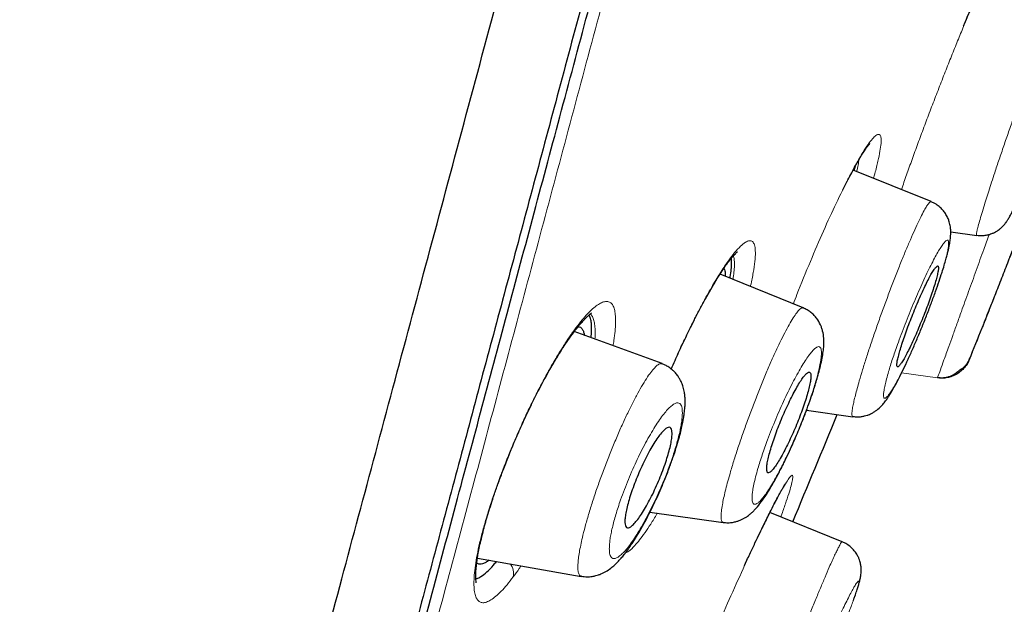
# Model space of a CAD drawing. Header units: millimetres. Extents: x 8 to 846, y 12 to 2113.
# Tile 495 of 515: x 804 to 821, y 1793 to 1803. Entities that reach past the tile are written whole.
import ezdxf

# ---------------------------------------------------------------- set-up
doc = ezdxf.new("R2010")
doc.units = ezdxf.units.MM

msp = doc.modelspace()

# ---------------------------------------------------------------- linework, layer by layer
at = {"color": 8, "linetype": 'Continuous', "lineweight": 0}
for p, q in [((820.035, 1802.525), (820.041, 1802.541)), ((819.594, 1796.646), (818.995, 1796.73)), ((814.921, 1794.386), (814.914, 1794.374)), ((814.914, 1794.374), (814.917, 1794.386)), ((816.375, 1793.51), (816.381, 1793.522))]:
    msp.add_line(p, q, dxfattribs=at)
at = {"color": 7, "linetype": 'Continuous', "lineweight": 30}
for p, q in [((818.205, 1800.107), (818.224, 1800.184)), ((819.489, 1799.589), (818.186, 1800.115)), ((818.016, 1799.786), (818.087, 1799.928)), ((819.815, 1799.085), (820.249, 1799.024)), ((817.353, 1797.814), (815.966, 1798.375)), ((814.998, 1796.884), (813.533, 1797.417)), ((814.994, 1796.877), (814.996, 1796.876)), ((819.594, 1796.646), (819.599, 1796.661)), ((819.596, 1796.653), (819.598, 1796.653)), ((817.409, 1796.106), (818.182, 1795.997)), ((814.797, 1794.404), (816.016, 1794.232)), ((818.004, 1793.91), (816.796, 1794.398)), ((811.919, 1793.637), (813.649, 1793.332)), ((813.652, 1793.337), (813.65, 1793.337))]:
    msp.add_line(p, q, dxfattribs=at)
at = {"color": 8, "linetype": 'Continuous', "lineweight": 0, "flags": 128}
for points in [[(818.087, 1799.928), (818.093, 1799.937), (818.109, 1799.974)], [(815.982, 1798.402), (815.996, 1798.422), (816.013, 1798.465)], [(813.665, 1797.612), (813.646, 1797.566), (813.622, 1797.531)]]:
    msp.add_lwpolyline(points, dxfattribs=at)
at = {"color": 7, "linetype": 'Continuous', "lineweight": 30}
for radius, start, end in [(221.7, 338.17118, 338.31716), (220, 337.23007, 337.73449)]:
    msp.add_arc((614.324, 1879.391), radius, start, end, dxfattribs=at)
at = {"color": 8, "linetype": 'Continuous', "lineweight": 0}
msp.add_arc((812.254, 1793.378), 0.268, 347.9828, 37.7863, dxfattribs=at)
for points, knots in [([(786.706, 1786.535), (786.831, 1786.834), (787.081, 1787.431), (787.461, 1788.36), (787.845, 1789.313), (788.232, 1790.291), (788.622, 1791.293), (789.013, 1792.319), (789.396, 1793.339), (789.768, 1794.35), (790.13, 1795.35), (790.493, 1796.369), (790.856, 1797.405), (791.219, 1798.458), (791.592, 1799.56), (791.976, 1800.712), (792.37, 1801.916), (792.765, 1803.138), (793.159, 1804.377), (793.553, 1805.632), (793.948, 1806.902), (794.331, 1808.152), (794.704, 1809.378), (795.068, 1810.578), (795.433, 1811.787), (795.8, 1813.006), (796.168, 1814.232), (796.55, 1815.504), (796.945, 1816.82), (797.354, 1818.181), (797.766, 1819.548), (798.181, 1820.921), (798.599, 1822.298), (799.019, 1823.679), (799.43, 1825.025), (799.831, 1826.335), (800.222, 1827.607), (800.615, 1828.88), (801.01, 1830.153), (801.404, 1831.425), (801.811, 1832.735), (802.228, 1834.081), (802.657, 1835.462), (803.085, 1836.84), (803.511, 1838.214), (803.936, 1839.582), (804.358, 1840.944), (804.766, 1842.263), (805.16, 1843.537), (805.54, 1844.767), (805.916, 1845.989), (806.29, 1847.204), (806.66, 1848.411), (807.038, 1849.644), (807.422, 1850.904), (807.813, 1852.187), (808.199, 1853.457), (808.58, 1854.712), (808.957, 1855.952), (809.328, 1857.177), (809.685, 1858.352), (810.026, 1859.477), (810.354, 1860.555), (810.676, 1861.618), (810.995, 1862.664), (811.309, 1863.695), (811.627, 1864.739), (811.949, 1865.795), (812.275, 1866.859), (812.594, 1867.901), (812.908, 1868.921), (813.215, 1869.917), (813.515, 1870.89), (813.8, 1871.811), (814.071, 1872.682), (814.328, 1873.507), (814.578, 1874.309), (814.823, 1875.089), (815.061, 1875.847), (815.299, 1876.604), (815.537, 1877.358), (815.773, 1878.105), (816.001, 1878.823), (816.22, 1879.513), (816.431, 1880.173), (816.633, 1880.804), (816.82, 1881.388), (816.993, 1881.928), (817.154, 1882.425), (817.306, 1882.897), (817.45, 1883.341), (817.585, 1883.759), (817.715, 1884.162), (817.84, 1884.547), (817.958, 1884.911), (818.066, 1885.243), (818.163, 1885.541), (818.25, 1885.808), (818.326, 1886.041), (818.39, 1886.237), (818.442, 1886.396), (818.483, 1886.523), (818.516, 1886.622), (818.539, 1886.693), (818.553, 1886.737), (818.555, 1886.743), (818.556, 1886.745)], [0, 0, 0, 0, 0.009998, 0.019999, 0.030001, 0.040003, 0.050003, 0.060002, 0.069999, 0.079164, 0.088327, 0.09749, 0.106654, 0.115817, 0.124981, 0.134978, 0.144976, 0.154975, 0.164975, 0.174977, 0.184981, 0.194986, 0.204156, 0.213325, 0.222492, 0.231659, 0.240824, 0.249989, 0.259987, 0.269984, 0.279982, 0.289979, 0.299977, 0.309976, 0.319976, 0.329143, 0.338312, 0.347482, 0.356653, 0.365823, 0.374992, 0.384992, 0.394991, 0.40499, 0.414988, 0.424985, 0.434982, 0.44498, 0.454144, 0.463309, 0.472475, 0.481641, 0.490808, 0.499977, 0.509981, 0.519987, 0.52999, 0.539992, 0.549992, 0.559991, 0.56999, 0.579155, 0.588319, 0.597484, 0.606648, 0.615813, 0.624978, 0.634977, 0.644977, 0.654978, 0.664981, 0.674986, 0.684991, 0.694994, 0.704162, 0.713329, 0.722495, 0.731661, 0.740826, 0.749991, 0.759988, 0.769986, 0.779984, 0.789982, 0.799982, 0.809982, 0.819984, 0.829153, 0.838325, 0.847497, 0.856666, 0.865835, 0.875002, 0.885002, 0.895, 0.904999, 0.914997, 0.924995, 0.934993, 0.944991, 0.954157, 0.963323, 0.972491, 0.981659, 0.990829, 1, 1, 1, 1]), ([(784.772, 1788.729), (784.963, 1789.179), (785.345, 1790.079), (785.93, 1791.506), (786.521, 1792.987), (787.117, 1794.527), (787.716, 1796.121), (788.316, 1797.768), (788.916, 1799.466), (789.514, 1801.213), (790.111, 1803.006), (790.708, 1804.843), (791.303, 1806.721), (791.899, 1808.638), (792.495, 1810.591), (793.095, 1812.575), (793.7, 1814.587), (794.31, 1816.621), (794.928, 1818.676), (795.552, 1820.746), (796.184, 1822.829), (796.821, 1824.922), (797.465, 1827.021), (798.114, 1829.122), (798.768, 1831.222), (799.422, 1833.32), (800.074, 1835.411), (800.723, 1837.494), (801.368, 1839.565), (802.008, 1841.622), (802.641, 1843.663), (803.267, 1845.685), (803.885, 1847.684), (804.492, 1849.659), (805.087, 1851.607), (805.672, 1853.524), (806.245, 1855.408), (806.808, 1857.256), (807.358, 1859.066), (807.897, 1860.835), (808.424, 1862.56), (808.938, 1864.24), (809.438, 1865.871), (809.925, 1867.451), (810.397, 1868.977), (810.854, 1870.448), (811.295, 1871.86), (811.719, 1873.211), (812.126, 1874.502), (812.514, 1875.728), (812.884, 1876.89), (813.234, 1877.985), (813.564, 1879.012), (813.872, 1879.968), (814.159, 1880.854), (814.423, 1881.665), (814.663, 1882.402), (814.88, 1883.064), (815.072, 1883.65), (815.239, 1884.16), (815.381, 1884.593), (815.498, 1884.949), (815.59, 1885.226), (815.656, 1885.427), (815.693, 1885.539), (815.708, 1885.586), (815.704, 1885.572), (815.704, 1885.572)], [0, 0, 0, 0, 0.015601, 0.031192, 0.046772, 0.062342, 0.077906, 0.093464, 0.10902, 0.124576, 0.140136, 0.155702, 0.171277, 0.186866, 0.202474, 0.218101, 0.233742, 0.249392, 0.26505, 0.280717, 0.296389, 0.312063, 0.327738, 0.343409, 0.359075, 0.37473, 0.390376, 0.406014, 0.421645, 0.437272, 0.452895, 0.468515, 0.484135, 0.499755, 0.515377, 0.531, 0.546624, 0.562251, 0.577879, 0.593511, 0.609145, 0.624781, 0.640418, 0.656056, 0.671696, 0.687336, 0.702976, 0.718615, 0.734254, 0.749892, 0.76553, 0.781166, 0.796802, 0.812436, 0.82807, 0.843703, 0.859335, 0.874966, 0.890596, 0.906225, 0.921854, 0.937483, 0.953111, 0.968739, 0.984368, 0.999997, 1, 1, 1, 1]), ([(819.749, 1824.347), (819.57, 1823.68), (819.213, 1822.346), (818.678, 1820.349), (818.144, 1818.355), (817.611, 1816.366), (817.081, 1814.386), (816.565, 1812.46), (816.065, 1810.594), (815.58, 1808.787), (815.101, 1807), (814.627, 1805.234), (814.151, 1803.457), (813.673, 1801.674), (813.195, 1799.887), (812.724, 1798.13), (812.262, 1796.402), (811.808, 1794.706), (811.372, 1793.08), (810.956, 1791.528), (810.559, 1790.05), (810.174, 1788.614), (809.8, 1787.221), (809.432, 1785.845), (809.069, 1784.491), (808.713, 1783.163), (808.372, 1781.888), (808.045, 1780.667), (807.733, 1779.504), (807.444, 1778.424), (807.176, 1777.426), (806.93, 1776.507), (806.698, 1775.644), (806.482, 1774.838), (806.278, 1774.075), (806.086, 1773.361), (805.91, 1772.701), (805.752, 1772.11), (805.612, 1771.588), (805.491, 1771.136), (805.391, 1770.763), (805.311, 1770.465), (805.25, 1770.238), (805.206, 1770.074), (805.181, 1769.983), (805.171, 1769.944), (805.174, 1769.955), (805.174, 1769.956)], [0, 0, 0, 0, 0.0234277, 0.0468301, 0.0702439, 0.0937053, 0.1172505, 0.1407293, 0.1627276, 0.184675, 0.2066002, 0.2285318, 0.2504984, 0.2736657, 0.2968507, 0.3200867, 0.3434067, 0.366843, 0.3902989, 0.4123116, 0.4342723, 0.4562068, 0.478141, 0.5001008, 0.5233794, 0.5466694, 0.5700009, 0.5934041, 0.6169089, 0.6402993, 0.6622105, 0.6840976, 0.7059848, 0.7278963, 0.7498567, 0.7731413, 0.796431, 0.8197553, 0.8431436, 0.8666253, 0.8900768, 0.9120745, 0.9340264, 0.9559571, 0.9778912, 0.9998531, 1, 1, 1, 1]), ([(820.041, 1802.541), (820.078, 1802.629), (820.152, 1802.804), (820.253, 1803.038), (820.345, 1803.244), (820.427, 1803.42), (820.497, 1803.561), (820.554, 1803.666), (820.598, 1803.734), (820.626, 1803.762), (820.639, 1803.749), (820.638, 1803.698), (820.622, 1803.609), (820.59, 1803.484), (820.544, 1803.322), (820.5, 1803.175), (820.467, 1803.074), (820.459, 1803.049)], [0, 0, 0, 0, 0.069647, 0.139182, 0.20964, 0.279579, 0.348893, 0.418614, 0.488154, 0.557604, 0.628061, 0.698344, 0.767785, 0.837427, 0.907423, 0.976806, 1, 1, 1, 1]), ([(820.548, 1800.07), (820.572, 1800.143), (820.621, 1800.288), (820.699, 1800.518), (820.78, 1800.751), (820.862, 1800.985), (820.945, 1801.216), (821.026, 1801.44), (821.105, 1801.656), (821.181, 1801.858), (821.246, 1802.027), (821.3, 1802.166), (821.344, 1802.277), (821.384, 1802.374), (821.423, 1802.465), (821.458, 1802.543), (821.487, 1802.599), (821.504, 1802.624), (821.507, 1802.623), (821.509, 1802.622)], [0, 0, 0, 0, 0.0648861, 0.1296935, 0.1942762, 0.2585109, 0.3226788, 0.3873025, 0.4522469, 0.5172813, 0.5821611, 0.6306187, 0.6788978, 0.7273182, 0.7759361, 0.8409858, 0.9061908, 0.9714153, 1, 1, 1, 1]), ([(818.992, 1799.789), (819.006, 1799.83), (819.047, 1799.949), (819.123, 1800.161), (819.217, 1800.422), (819.316, 1800.691), (819.418, 1800.964), (819.523, 1801.239), (819.629, 1801.515), (819.736, 1801.787), (819.841, 1802.051), (819.943, 1802.304), (820.009, 1802.462), (820.041, 1802.541)], [0, 0, 0, 0, 0.049253, 0.143604, 0.238829, 0.333694, 0.427887, 0.522478, 0.618528, 0.714774, 0.809729, 0.90445, 1, 1, 1, 1]), ([(818.109, 1799.974), (818.148, 1800.049), (818.225, 1800.196), (818.328, 1800.376), (818.417, 1800.519), (818.493, 1800.623), (818.556, 1800.689), (818.604, 1800.715), (818.638, 1800.704), (818.655, 1800.654), (818.654, 1800.564), (818.637, 1800.434), (818.601, 1800.263), (818.563, 1800.109), (818.533, 1800.003), (818.526, 1799.978)], [0, 0, 0, 0, 0.083656, 0.164615, 0.244106, 0.323428, 0.403885, 0.486733, 0.570557, 0.651529, 0.730936, 0.810139, 0.890512, 0.97337, 1, 1, 1, 1]), ([(818.245, 1800.091), (818.254, 1800.129), (818.275, 1800.211), (818.28, 1800.26), (818.282, 1800.287)], [0, 0, 0, 0, 0.468226, 1, 1, 1, 1]), ([(820.249, 1799.027), (820.248, 1799.027), (820.243, 1799.026), (820.244, 1799.044), (820.249, 1799.08), (820.262, 1799.139), (820.285, 1799.227), (820.32, 1799.35), (820.361, 1799.486), (820.404, 1799.625), (820.448, 1799.763), (820.496, 1799.911), (820.531, 1800.017), (820.548, 1800.07)], [0, 0, 0, 0, 0.047688, 0.133547, 0.219585, 0.305919, 0.421379, 0.537094, 0.652853, 0.739655, 0.82643, 0.913193, 1, 1, 1, 1]), ([(817.189, 1797.881), (817.209, 1797.933), (817.299, 1798.169), (817.47, 1798.585), (817.691, 1799.102), (817.909, 1799.578), (818.042, 1799.84), (818.109, 1799.974)], [0, 0, 0, 0, 0.068381, 0.306504, 0.534264, 0.761987, 1, 1, 1, 1]), ([(818.183, 1796.003), (818.181, 1796.003), (818.171, 1796), (818.166, 1796.027), (818.167, 1796.083), (818.18, 1796.163), (818.199, 1796.255), (818.223, 1796.354), (818.253, 1796.468), (818.292, 1796.608), (818.343, 1796.779), (818.406, 1796.981), (818.477, 1797.196), (818.553, 1797.42), (818.634, 1797.651), (818.719, 1797.885), (818.806, 1798.118), (818.893, 1798.346), (818.979, 1798.563), (819.062, 1798.768), (819.142, 1798.954), (819.216, 1799.122), (819.284, 1799.268), (819.344, 1799.39), (819.392, 1799.478), (819.429, 1799.536), (819.455, 1799.57), (819.475, 1799.588), (819.483, 1799.585), (819.487, 1799.584)], [0, 0, 0, 0, 0.013345, 0.054728, 0.096132, 0.137519, 0.168563, 0.199618, 0.230697, 0.261802, 0.303258, 0.344619, 0.385775, 0.426667, 0.467659, 0.508913, 0.550319, 0.591729, 0.633006, 0.67407, 0.715164, 0.756425, 0.797821, 0.8393, 0.880828, 0.912024, 0.943268, 0.974557, 1, 1, 1, 1]), ([(821.156, 1799.571), (821.154, 1799.565), (821.147, 1799.549), (821.127, 1799.498), (821.097, 1799.422), (821.059, 1799.326), (821.015, 1799.212), (820.964, 1799.083), (820.907, 1798.939), (820.846, 1798.783), (820.782, 1798.619), (820.715, 1798.45), (820.648, 1798.279), (820.581, 1798.108), (820.514, 1797.938), (820.449, 1797.774), (820.388, 1797.617), (820.331, 1797.472), (820.28, 1797.342), (820.235, 1797.228), (820.197, 1797.131), (820.167, 1797.055), (820.147, 1797.004), (820.14, 1796.988), (820.138, 1796.982)], [0, 0, 0, 0, 0.025366, 0.073308, 0.121253, 0.168301, 0.21528, 0.262379, 0.309415, 0.357205, 0.40495, 0.452006, 0.49917, 0.545968, 0.593021, 0.641146, 0.689166, 0.736236, 0.783163, 0.830331, 0.877592, 0.925797, 0.973797, 1, 1, 1, 1]), ([(819.599, 1796.661), (819.601, 1796.665), (819.605, 1796.677), (819.639, 1796.772), (819.699, 1796.936), (819.771, 1797.138), (819.846, 1797.347), (819.917, 1797.543), (820.005, 1797.788), (820.113, 1798.087), (820.239, 1798.438), (820.355, 1798.762), (820.425, 1798.957), (820.455, 1799.04)], [0, 0, 0, 0, 0.05897, 0.165496, 0.272341, 0.381321, 0.45428, 0.526223, 0.597589, 0.70431, 0.811866, 0.91974, 1, 1, 1, 1]), ([(816.013, 1798.465), (816.053, 1798.524), (816.132, 1798.642), (816.237, 1798.773), (816.33, 1798.868), (816.409, 1798.925), (816.472, 1798.941), (816.519, 1798.916), (816.548, 1798.85), (816.558, 1798.742), (816.55, 1798.593), (816.522, 1798.407), (816.495, 1798.264), (816.473, 1798.176), (816.472, 1798.171)], [0, 0, 0, 0, 0.089925, 0.179742, 0.270845, 0.361676, 0.451449, 0.541555, 0.631795, 0.72171, 0.812837, 0.903893, 0.993631, 1, 1, 1, 1]), ([(819.767, 1798.943), (819.761, 1798.944), (819.748, 1798.946), (819.719, 1798.92), (819.682, 1798.874), (819.637, 1798.808), (819.586, 1798.721), (819.529, 1798.616), (819.467, 1798.494), (819.401, 1798.357), (819.332, 1798.207), (819.261, 1798.047), (819.19, 1797.881), (819.12, 1797.711), (819.052, 1797.538), (818.987, 1797.367), (818.93, 1797.212), (818.883, 1797.076), (818.843, 1796.96), (818.808, 1796.851), (818.774, 1796.739), (818.743, 1796.628), (818.717, 1796.523), (818.701, 1796.443), (818.694, 1796.385), (818.692, 1796.346), (818.696, 1796.319), (818.706, 1796.304), (818.725, 1796.305), (818.754, 1796.329), (818.791, 1796.376), (818.835, 1796.442), (818.887, 1796.529), (818.944, 1796.634), (819.006, 1796.756), (819.072, 1796.893), (819.141, 1797.043), (819.212, 1797.203), (819.283, 1797.369), (819.353, 1797.54), (819.421, 1797.712), (819.486, 1797.884), (819.542, 1798.038), (819.59, 1798.173), (819.629, 1798.289), (819.664, 1798.398), (819.698, 1798.51), (819.73, 1798.622), (819.755, 1798.727), (819.771, 1798.807), (819.779, 1798.865), (819.781, 1798.904), (819.777, 1798.932), (819.77, 1798.939), (819.767, 1798.943)], [0, 0, 0, 0, 0.020777, 0.041517, 0.062571, 0.083589, 0.104286, 0.125021, 0.145805, 0.166518, 0.187501, 0.208483, 0.229173, 0.249932, 0.270596, 0.291559, 0.312399, 0.328307, 0.343911, 0.359369, 0.374848, 0.395635, 0.416346, 0.437343, 0.453172, 0.468762, 0.484272, 0.499862, 0.520673, 0.541444, 0.562529, 0.583579, 0.604271, 0.624967, 0.645781, 0.6665, 0.687467, 0.708543, 0.729251, 0.749957, 0.770754, 0.791474, 0.812469, 0.828285, 0.843861, 0.859359, 0.87494, 0.895581, 0.916577, 0.937416, 0.953319, 0.968943, 0.984449, 1, 1, 1, 1]), ([(816.181, 1798.288), (816.183, 1798.298), (816.193, 1798.355), (816.202, 1798.441), (816.208, 1798.544), (816.204, 1798.626), (816.193, 1798.664), (816.188, 1798.683)], [0, 0, 0, 0, 0.054538, 0.295495, 0.536694, 0.778134, 1, 1, 1, 1]), ([(815.149, 1796.794), (815.176, 1796.855), (815.24, 1797.002), (815.344, 1797.228), (815.462, 1797.472), (815.592, 1797.731), (815.732, 1797.995), (815.878, 1798.253), (815.968, 1798.394), (816.013, 1798.465)], [0, 0, 0, 0, 0.090048, 0.218821, 0.348524, 0.480519, 0.654631, 0.826767, 1, 1, 1, 1]), ([(813.665, 1797.612), (813.695, 1797.648), (813.757, 1797.719), (813.842, 1797.801), (813.92, 1797.863), (813.991, 1797.904), (814.055, 1797.923), (814.109, 1797.92), (814.153, 1797.894), (814.187, 1797.844), (814.21, 1797.773), (814.223, 1797.679), (814.225, 1797.564), (814.216, 1797.427), (814.201, 1797.3), (814.185, 1797.211), (814.18, 1797.181)], [0, 0, 0, 0, 0.0737613, 0.1471216, 0.2207008, 0.2951137, 0.3704911, 0.4445375, 0.5179153, 0.5913061, 0.665049, 0.7383917, 0.812033, 0.8866639, 0.961955, 1, 1, 1, 1]), ([(813.877, 1797.292), (813.877, 1797.292), (813.882, 1797.338), (813.883, 1797.415), (813.879, 1797.521), (813.863, 1797.605), (813.839, 1797.672), (813.814, 1797.699), (813.802, 1797.712)], [0, 0, 0, 0, 0.001808, 0.2019346, 0.4022873, 0.6027039, 0.8031097, 1, 1, 1, 1]), ([(816.017, 1794.237), (816.013, 1794.236), (816, 1794.235), (815.987, 1794.264), (815.981, 1794.322), (815.986, 1794.411), (816.002, 1794.517), (816.025, 1794.634), (816.052, 1794.753), (816.086, 1794.884), (816.13, 1795.043), (816.186, 1795.23), (816.255, 1795.447), (816.331, 1795.672), (816.413, 1795.903), (816.499, 1796.136), (816.589, 1796.367), (816.68, 1796.593), (816.771, 1796.81), (816.86, 1797.013), (816.946, 1797.198), (817.028, 1797.362), (817.103, 1797.505), (817.172, 1797.624), (817.233, 1797.717), (817.28, 1797.776), (817.316, 1797.807), (817.339, 1797.818), (817.348, 1797.812), (817.352, 1797.81)], [0, 0, 0, 0, 0.01417, 0.055351, 0.096599, 0.137862, 0.179117, 0.210081, 0.241067, 0.272083, 0.30312, 0.344465, 0.385683, 0.426669, 0.467414, 0.508327, 0.549466, 0.590715, 0.631935, 0.673, 0.713877, 0.754842, 0.795962, 0.837201, 0.878513, 0.919881, 0.950977, 0.982139, 1, 1, 1, 1]), ([(812.515, 1793.322), (812.481, 1793.277), (812.411, 1793.187), (812.315, 1793.081), (812.225, 1792.996), (812.143, 1792.936), (812.07, 1792.899), (812.007, 1792.888), (811.954, 1792.902), (811.913, 1792.942), (811.882, 1793.007), (811.864, 1793.097), (811.858, 1793.212), (811.864, 1793.35), (811.882, 1793.51), (811.912, 1793.688), (811.953, 1793.884), (812.007, 1794.096), (812.071, 1794.321), (812.145, 1794.558), (812.229, 1794.806), (812.322, 1795.06), (812.422, 1795.317), (812.528, 1795.573), (812.638, 1795.826), (812.752, 1796.074), (812.869, 1796.314), (812.987, 1796.545), (813.106, 1796.764), (813.225, 1796.971), (813.342, 1797.162), (813.454, 1797.333), (813.563, 1797.486), (813.631, 1797.57), (813.665, 1797.612)], [0, 0, 0, 0, 0.031276, 0.062379, 0.09362, 0.1253, 0.156888, 0.188027, 0.219025, 0.250193, 0.281378, 0.312367, 0.343499, 0.375103, 0.406862, 0.438031, 0.468956, 0.499992, 0.53111, 0.562085, 0.593266, 0.625, 0.656532, 0.687658, 0.718711, 0.750026, 0.781103, 0.812086, 0.843292, 0.875033, 0.906589, 0.937732, 0.968766, 1, 1, 1, 1]), ([(817.647, 1797.142), (817.64, 1797.151), (817.628, 1797.169), (817.598, 1797.168), (817.56, 1797.147), (817.514, 1797.104), (817.461, 1797.04), (817.401, 1796.956), (817.337, 1796.853), (817.267, 1796.733), (817.194, 1796.598), (817.119, 1796.451), (817.044, 1796.293), (816.969, 1796.128), (816.896, 1795.958), (816.825, 1795.785), (816.765, 1795.627), (816.713, 1795.486), (816.67, 1795.362), (816.631, 1795.243), (816.593, 1795.118), (816.558, 1794.991), (816.529, 1794.867), (816.511, 1794.769), (816.502, 1794.693), (816.499, 1794.636), (816.502, 1794.591), (816.511, 1794.556), (816.53, 1794.535), (816.559, 1794.534), (816.598, 1794.556), (816.644, 1794.599), (816.697, 1794.663), (816.757, 1794.748), (816.822, 1794.851), (816.891, 1794.971), (816.965, 1795.107), (817.039, 1795.254), (817.115, 1795.412), (817.19, 1795.577), (817.263, 1795.747), (817.333, 1795.92), (817.394, 1796.078), (817.446, 1796.22), (817.488, 1796.344), (817.527, 1796.462), (817.565, 1796.586), (817.599, 1796.713), (817.628, 1796.836), (817.646, 1796.935), (817.656, 1797.01), (817.659, 1797.067), (817.656, 1797.113), (817.65, 1797.132), (817.647, 1797.142)], [0, 0, 0, 0, 0.020756, 0.041697, 0.062521, 0.083571, 0.10428, 0.124999, 0.145814, 0.166544, 0.187523, 0.208546, 0.22925, 0.249991, 0.270704, 0.291421, 0.312498, 0.328146, 0.343726, 0.359445, 0.374953, 0.3957, 0.416636, 0.437441, 0.453286, 0.468883, 0.484391, 0.499974, 0.52077, 0.541547, 0.562657, 0.583469, 0.604381, 0.625109, 0.645874, 0.666815, 0.687612, 0.708762, 0.729479, 0.750126, 0.770951, 0.791679, 0.812666, 0.828504, 0.84409, 0.859588, 0.875164, 0.895818, 0.916786, 0.937655, 0.953231, 0.968829, 0.984537, 1, 1, 1, 1]), ([(813.65, 1793.337), (813.642, 1793.339), (813.622, 1793.344), (813.603, 1793.385), (813.592, 1793.455), (813.594, 1793.547), (813.605, 1793.651), (813.623, 1793.76), (813.647, 1793.882), (813.681, 1794.031), (813.727, 1794.209), (813.788, 1794.418), (813.857, 1794.638), (813.935, 1794.866), (814.019, 1795.098), (814.108, 1795.33), (814.201, 1795.559), (814.295, 1795.779), (814.39, 1795.987), (814.483, 1796.178), (814.572, 1796.352), (814.658, 1796.505), (814.738, 1796.636), (814.812, 1796.742), (814.877, 1796.821), (814.933, 1796.869), (814.972, 1796.888), (814.989, 1796.88), (814.994, 1796.877)], [0, 0, 0, 0, 0.028362, 0.069669, 0.110972, 0.152273, 0.183304, 0.214409, 0.245581, 0.27678, 0.318322, 0.359692, 0.400797, 0.441776, 0.482975, 0.524336, 0.565731, 0.607015, 0.64808, 0.688996, 0.730017, 0.771148, 0.812352, 0.853598, 0.894891, 0.936287, 0.977813, 1, 1, 1, 1]), ([(815.294, 1796.219), (815.283, 1796.224), (815.262, 1796.234), (815.218, 1796.222), (815.166, 1796.189), (815.108, 1796.137), (815.043, 1796.064), (814.974, 1795.972), (814.9, 1795.862), (814.823, 1795.737), (814.743, 1795.597), (814.663, 1795.446), (814.585, 1795.286), (814.509, 1795.12), (814.437, 1794.95), (814.369, 1794.779), (814.311, 1794.622), (814.264, 1794.484), (814.227, 1794.364), (814.195, 1794.251), (814.168, 1794.145), (814.147, 1794.046), (814.131, 1793.956), (814.122, 1793.875), (814.118, 1793.805), (814.12, 1793.745), (814.128, 1793.697), (814.141, 1793.662), (814.163, 1793.636), (814.195, 1793.626), (814.238, 1793.637), (814.29, 1793.67), (814.348, 1793.723), (814.413, 1793.796), (814.483, 1793.888), (814.557, 1793.998), (814.634, 1794.124), (814.714, 1794.264), (814.793, 1794.415), (814.872, 1794.575), (814.948, 1794.741), (815.02, 1794.91), (815.088, 1795.082), (815.145, 1795.238), (815.192, 1795.377), (815.229, 1795.496), (815.261, 1795.61), (815.288, 1795.716), (815.309, 1795.814), (815.324, 1795.903), (815.334, 1795.984), (815.338, 1796.054), (815.336, 1796.114), (815.328, 1796.162), (815.315, 1796.199), (815.301, 1796.212), (815.294, 1796.219)], [0, 0, 0, 0, 0.020726, 0.041665, 0.062465, 0.083541, 0.104245, 0.124919, 0.145749, 0.166473, 0.187421, 0.208549, 0.229258, 0.249912, 0.270664, 0.291379, 0.312424, 0.328318, 0.343915, 0.359382, 0.374892, 0.390346, 0.406126, 0.421744, 0.437357, 0.453186, 0.468774, 0.484278, 0.499858, 0.520633, 0.541402, 0.562507, 0.583514, 0.604241, 0.625028, 0.645721, 0.66671, 0.687516, 0.708737, 0.729451, 0.750027, 0.770826, 0.791549, 0.812562, 0.828429, 0.84402, 0.859505, 0.875054, 0.890486, 0.905938, 0.921574, 0.937547, 0.953175, 0.96876, 0.984485, 1, 1, 1, 1]), ([(816.381, 1793.522), (816.426, 1793.621), (816.515, 1793.814), (816.64, 1794.077), (816.754, 1794.31), (816.856, 1794.513), (816.947, 1794.686), (817.026, 1794.826), (817.091, 1794.933), (817.14, 1795.001), (817.17, 1795.026), (817.183, 1795.009), (817.177, 1794.95), (817.154, 1794.85), (817.115, 1794.716), (817.058, 1794.545), (817.013, 1794.413), (816.982, 1794.33), (816.98, 1794.324)], [0, 0, 0, 0, 0.06837, 0.134529, 0.199483, 0.264292, 0.330024, 0.397704, 0.466203, 0.532369, 0.597253, 0.661967, 0.727634, 0.79533, 0.863767, 0.92994, 0.994911, 1, 1, 1, 1]), ([(814.914, 1794.374), (814.879, 1794.316), (814.81, 1794.202), (814.713, 1794.058), (814.623, 1793.937), (814.532, 1793.831), (814.449, 1793.75), (814.404, 1793.73), (814.384, 1793.721)], [0, 0, 0, 0, 0.157163, 0.312885, 0.468788, 0.62649, 0.835927, 1, 1, 1, 1]), ([(816.627, 1790.346), (816.625, 1790.345), (816.62, 1790.345), (816.622, 1790.369), (816.63, 1790.41), (816.645, 1790.468), (816.669, 1790.551), (816.704, 1790.663), (816.753, 1790.81), (816.81, 1790.977), (816.877, 1791.164), (816.951, 1791.368), (817.031, 1791.585), (817.116, 1791.811), (817.204, 1792.043), (817.294, 1792.275), (817.384, 1792.504), (817.473, 1792.727), (817.559, 1792.94), (817.641, 1793.14), (817.719, 1793.323), (817.783, 1793.474), (817.836, 1793.593), (817.879, 1793.686), (817.916, 1793.764), (817.936, 1793.803), (817.946, 1793.822)], [0, 0, 0, 0, 0.028698, 0.063422, 0.098159, 0.132921, 0.167713, 0.214084, 0.260347, 0.306382, 0.35212, 0.397972, 0.444116, 0.490429, 0.536749, 0.582918, 0.62885, 0.674814, 0.720967, 0.76727, 0.813666, 0.860116, 0.89501, 0.929958, 0.964955, 1, 1, 1, 1]), ([(817.946, 1793.822), (817.957, 1793.843), (817.979, 1793.884), (817.997, 1793.909), (818.001, 1793.906), (818.002, 1793.905)], [0, 0, 0, 0, 0.406188, 0.811642, 1, 1, 1, 1]), ([(812.647, 1793.508), (812.637, 1793.493), (812.592, 1793.424), (812.549, 1793.367), (812.515, 1793.322)], [0, 0, 0, 0, 0.221049, 1, 1, 1, 1]), ([(815.009, 1790.191), (815.013, 1790.203), (815.039, 1790.291), (815.13, 1790.544), (815.286, 1790.954), (815.48, 1791.44), (815.694, 1791.96), (815.92, 1792.493), (816.153, 1793.024), (816.304, 1793.354), (816.381, 1793.522)], [0, 0, 0, 0, 0.021418, 0.158465, 0.295334, 0.438488, 0.582013, 0.719295, 0.856551, 1, 1, 1, 1]), ([(818.226, 1793.194), (818.215, 1793.175), (818.192, 1793.137), (818.147, 1793.053), (818.095, 1792.951), (818.036, 1792.833), (817.973, 1792.701), (817.905, 1792.555), (817.834, 1792.4), (817.761, 1792.236), (817.687, 1792.067), (817.613, 1791.896), (817.541, 1791.726), (817.472, 1791.56), (817.407, 1791.4), (817.348, 1791.249), (817.298, 1791.12), (817.258, 1791.013), (817.227, 1790.926), (817.2, 1790.85), (817.177, 1790.777), (817.158, 1790.713), (817.147, 1790.664), (817.146, 1790.64), (817.152, 1790.633), (817.163, 1790.64), (817.179, 1790.66), (817.203, 1790.696), (817.237, 1790.752), (817.281, 1790.835), (817.334, 1790.937), (817.392, 1791.055), (817.456, 1791.188), (817.523, 1791.333), (817.594, 1791.488), (817.667, 1791.652), (817.742, 1791.821), (817.816, 1791.993), (817.888, 1792.163), (817.956, 1792.329), (818.021, 1792.489), (818.081, 1792.64), (818.13, 1792.768), (818.17, 1792.875), (818.202, 1792.962), (818.228, 1793.038), (818.252, 1793.111), (818.27, 1793.175), (818.281, 1793.223), (818.282, 1793.248), (818.276, 1793.255), (818.265, 1793.248), (818.249, 1793.229), (818.234, 1793.206), (818.226, 1793.194)], [0, 0, 0, 0, 0.020777, 0.041517, 0.062571, 0.083589, 0.104286, 0.125021, 0.145805, 0.166518, 0.187501, 0.208483, 0.229173, 0.249932, 0.270596, 0.291559, 0.312399, 0.328307, 0.343911, 0.359369, 0.374848, 0.395635, 0.416346, 0.437343, 0.453172, 0.468762, 0.484272, 0.499862, 0.520673, 0.541444, 0.562529, 0.583579, 0.604271, 0.624967, 0.645781, 0.6665, 0.687467, 0.708543, 0.729251, 0.749957, 0.770754, 0.791474, 0.812469, 0.828285, 0.843861, 0.859359, 0.87494, 0.895581, 0.916577, 0.937416, 0.953319, 0.968943, 0.984449, 1, 1, 1, 1])]:
    msp.add_open_spline(points, degree=3, knots=knots, dxfattribs=at)
at = {"color": 7, "linetype": 'Continuous', "lineweight": 30}
for points, knots in [([(806.523, 1781.597), (806.671, 1782.151), (806.969, 1783.26), (807.441, 1785.022), (807.932, 1786.854), (808.442, 1788.759), (808.97, 1790.73), (809.515, 1792.765), (810.076, 1794.859), (810.652, 1797.008), (811.242, 1799.21), (811.845, 1801.459), (812.46, 1803.753), (813.085, 1806.086), (813.719, 1808.454), (814.362, 1810.852), (815.012, 1813.277), (815.667, 1815.722), (816.327, 1818.185), (816.99, 1820.66), (817.655, 1823.142), (818.321, 1825.628), (818.987, 1828.113), (819.651, 1830.591), (820.312, 1833.058), (820.969, 1835.51), (821.621, 1837.942), (822.266, 1840.349), (822.903, 1842.727), (823.531, 1845.072), (824.149, 1847.379), (824.756, 1849.643), (825.35, 1851.861), (825.931, 1854.028), (826.497, 1856.141), (827.047, 1858.195), (827.581, 1860.187), (828.097, 1862.114), (828.595, 1863.97), (829.073, 1865.754), (829.53, 1867.459), (829.965, 1869.085), (830.379, 1870.628), (830.769, 1872.085), (831.136, 1873.455), (831.479, 1874.735), (831.797, 1875.922), (832.09, 1877.013), (832.356, 1878.006), (832.595, 1878.898), (832.807, 1879.689), (832.991, 1880.377), (833.148, 1880.962), (833.276, 1881.442), (833.377, 1881.819), (833.448, 1882.083), (833.487, 1882.229), (833.493, 1882.249), (833.494, 1882.254)], [0, 0, 0, 0, 0.018042, 0.036084, 0.054125, 0.072166, 0.090206, 0.108247, 0.126288, 0.144329, 0.162369, 0.180411, 0.198454, 0.216495, 0.234536, 0.252576, 0.270617, 0.288657, 0.306697, 0.324738, 0.342779, 0.360821, 0.378863, 0.396905, 0.414946, 0.432988, 0.451029, 0.46907, 0.487111, 0.505152, 0.523194, 0.541236, 0.559277, 0.577318, 0.595359, 0.6134, 0.631441, 0.649482, 0.667522, 0.685564, 0.703605, 0.721646, 0.739687, 0.757729, 0.775771, 0.793813, 0.811856, 0.829898, 0.847941, 0.865983, 0.884024, 0.902063, 0.920103, 0.938143, 0.956182, 0.974222, 0.992264, 1, 1, 1, 1]), ([(834.323, 1879.997), (834.321, 1879.991), (834.318, 1879.981), (834.295, 1879.894), (834.259, 1879.756), (834.207, 1879.561), (834.14, 1879.311), (834.059, 1879.007), (833.966, 1878.659), (833.862, 1878.274), (833.75, 1877.858), (833.627, 1877.398), (833.492, 1876.896), (833.346, 1876.351), (833.183, 1875.743), (833.002, 1875.068), (832.802, 1874.322), (832.589, 1873.528), (832.364, 1872.687), (832.126, 1871.799), (831.875, 1870.862), (831.618, 1869.906), (831.358, 1868.935), (831.096, 1867.956), (830.824, 1866.942), (830.544, 1865.894), (830.253, 1864.811), (829.945, 1863.661), (829.619, 1862.443), (829.274, 1861.154), (828.919, 1859.829), (828.555, 1858.469), (828.182, 1857.073), (827.798, 1855.639), (827.415, 1854.212), (827.036, 1852.798), (826.663, 1851.406), (826.284, 1849.994), (825.9, 1848.564), (825.512, 1847.115), (825.107, 1845.604), (824.686, 1844.032), (824.248, 1842.398), (823.806, 1840.745), (823.359, 1839.075), (822.907, 1837.387), (822.449, 1835.679), (822, 1834.004), (821.561, 1832.367), (821.135, 1830.775), (820.707, 1829.182), (820.28, 1827.587), (819.851, 1825.989), (819.41, 1824.343), (818.957, 1822.652), (818.492, 1820.915), (818.028, 1819.181), (817.564, 1817.448), (817.101, 1815.717), (816.638, 1813.99), (816.191, 1812.32), (815.759, 1810.712), (815.345, 1809.167), (814.935, 1807.638), (814.529, 1806.125), (814.128, 1804.628), (813.719, 1803.102), (813.303, 1801.549), (812.881, 1799.973), (812.465, 1798.42), (812.055, 1796.89), (811.651, 1795.381), (811.255, 1793.901), (810.877, 1792.492), (810.52, 1791.158), (810.18, 1789.893), (809.849, 1788.658), (809.526, 1787.454), (809.211, 1786.279), (808.895, 1785.101), (808.58, 1783.923), (808.266, 1782.75), (807.963, 1781.617), (807.67, 1780.524), (807.388, 1779.47), (807.118, 1778.46), (806.867, 1777.524), (806.635, 1776.661), (806.421, 1775.864), (806.219, 1775.109), (806.027, 1774.395), (805.847, 1773.722), (805.673, 1773.071), (805.506, 1772.447), (805.347, 1771.856), (805.203, 1771.317), (805.073, 1770.83), (804.956, 1770.395), (804.854, 1770.014), (804.769, 1769.696), (804.699, 1769.436), (804.644, 1769.23), (804.601, 1769.069), (804.57, 1768.955), (804.552, 1768.888), (804.55, 1768.879), (804.549, 1768.875)], [0, 0, 0, 0, 0.010049, 0.020092, 0.030139, 0.040198, 0.050281, 0.060395, 0.070493, 0.079701, 0.088876, 0.098025, 0.107154, 0.116271, 0.125383, 0.135467, 0.145515, 0.155536, 0.165541, 0.175538, 0.185536, 0.195595, 0.204811, 0.214007, 0.223192, 0.232373, 0.241556, 0.25075, 0.260749, 0.270734, 0.280716, 0.290705, 0.300709, 0.310738, 0.320848, 0.330098, 0.339316, 0.34851, 0.357688, 0.366857, 0.376027, 0.385997, 0.395957, 0.405919, 0.415892, 0.425888, 0.435918, 0.446015, 0.455251, 0.464458, 0.473647, 0.482824, 0.491999, 0.501182, 0.511156, 0.521127, 0.531108, 0.541108, 0.55114, 0.561215, 0.5713, 0.580505, 0.589683, 0.598841, 0.607987, 0.617131, 0.62628, 0.636271, 0.646263, 0.656267, 0.666292, 0.676349, 0.686449, 0.696503, 0.705673, 0.714826, 0.723968, 0.733107, 0.742251, 0.751406, 0.761395, 0.771392, 0.781406, 0.791447, 0.801525, 0.811649, 0.821711, 0.830884, 0.84004, 0.849185, 0.858328, 0.867474, 0.876632, 0.886667, 0.896688, 0.906703, 0.916722, 0.926755, 0.936809, 0.946838, 0.956005, 0.965164, 0.974323, 0.983488, 0.992666, 1, 1, 1, 1]), ([(804.8, 1769.306), (804.802, 1769.313), (804.805, 1769.326), (804.836, 1769.44), (804.885, 1769.623), (804.955, 1769.882), (805.045, 1770.215), (805.151, 1770.612), (805.273, 1771.068), (805.409, 1771.576), (805.561, 1772.146), (805.73, 1772.777), (805.92, 1773.485), (806.131, 1774.275), (806.366, 1775.15), (806.618, 1776.091), (806.888, 1777.097), (807.176, 1778.168), (807.474, 1779.281), (807.781, 1780.427), (808.094, 1781.599), (808.421, 1782.82), (808.761, 1784.088), (809.121, 1785.433), (809.502, 1786.855), (809.905, 1788.358), (810.321, 1789.908), (810.749, 1791.504), (811.19, 1793.15), (811.634, 1794.808), (812.08, 1796.472), (812.525, 1798.133), (812.977, 1799.822), (813.437, 1801.539), (813.914, 1803.319), (814.408, 1805.161), (814.917, 1807.061), (815.431, 1808.981), (815.951, 1810.921), (816.478, 1812.885), (817, 1814.835), (817.517, 1816.763), (818.025, 1818.662), (818.536, 1820.568), (819.049, 1822.48), (819.391, 1823.758), (819.562, 1824.397)], [0, 0, 0, 0, 0.022885, 0.046235, 0.069585, 0.092965, 0.116405, 0.139854, 0.161858, 0.183789, 0.205669, 0.227524, 0.249378, 0.272804, 0.296177, 0.319526, 0.342882, 0.366273, 0.389746, 0.411811, 0.433793, 0.455718, 0.47761, 0.499494, 0.522855, 0.546163, 0.569451, 0.592749, 0.616087, 0.639569, 0.661679, 0.683715, 0.705706, 0.727679, 0.749662, 0.772994, 0.796255, 0.819478, 0.842697, 0.865948, 0.889392, 0.911524, 0.933621, 0.955712, 0.977828, 1, 1, 1, 1]), ([(820.03, 1802.521), (820.051, 1802.57), (820.092, 1802.67), (820.149, 1802.806), (820.209, 1802.951), (820.269, 1803.092), (820.325, 1803.222), (820.368, 1803.326), (820.399, 1803.405), (820.42, 1803.463), (820.43, 1803.503), (820.433, 1803.527), (820.428, 1803.534), (820.427, 1803.537)], [0, 0, 0, 0, 0.090284, 0.182429, 0.270524, 0.395237, 0.511267, 0.61878, 0.717915, 0.808808, 0.891597, 0.966325, 1, 1, 1, 1]), ([(818.099, 1799.951), (818.121, 1799.991), (818.165, 1800.077), (818.225, 1800.187), (818.28, 1800.283), (818.33, 1800.367), (818.374, 1800.436), (818.411, 1800.489), (818.435, 1800.521), (818.451, 1800.54), (818.459, 1800.549), (818.465, 1800.555), (818.464, 1800.555), (818.463, 1800.555)], [0, 0, 0, 0, 0.122271, 0.256965, 0.380617, 0.493319, 0.626686, 0.740942, 0.836288, 0.895511, 0.944289, 0.982716, 1, 1, 1, 1]), ([(820.248, 1799.025), (820.277, 1799.023), (820.329, 1799.018), (820.401, 1799.026), (820.456, 1799.039), (820.502, 1799.055), (820.542, 1799.072), (820.588, 1799.097), (820.622, 1799.121), (820.65, 1799.144), (820.668, 1799.16), (820.688, 1799.18), (820.712, 1799.207), (820.739, 1799.243), (820.77, 1799.29), (820.802, 1799.345), (820.843, 1799.42), (820.894, 1799.525), (820.946, 1799.64), (820.98, 1799.72), (820.991, 1799.745)], [0, 0, 0, 0, 0.053844, 0.099158, 0.134622, 0.159506, 0.191098, 0.217949, 0.258436, 0.272384, 0.288904, 0.322275, 0.369273, 0.4298, 0.501741, 0.57866, 0.660127, 0.791246, 0.933913, 1, 1, 1, 1]), ([(818.182, 1796), (818.207, 1795.997), (818.255, 1795.993), (818.321, 1795.998), (818.374, 1796.008), (818.414, 1796.019), (818.447, 1796.031), (818.479, 1796.045), (818.518, 1796.065), (818.575, 1796.101), (818.64, 1796.156), (818.693, 1796.215), (818.735, 1796.271), (818.771, 1796.323), (818.804, 1796.375), (818.844, 1796.442), (818.895, 1796.532), (818.956, 1796.648), (819.025, 1796.789), (819.102, 1796.953), (819.182, 1797.13), (819.262, 1797.317), (819.342, 1797.509), (819.419, 1797.704), (819.493, 1797.898), (819.561, 1798.085), (819.62, 1798.255), (819.668, 1798.401), (819.705, 1798.521), (819.733, 1798.618), (819.754, 1798.696), (819.773, 1798.77), (819.79, 1798.85), (819.805, 1798.929), (819.813, 1799.004), (819.816, 1799.069), (819.814, 1799.132), (819.805, 1799.196), (819.79, 1799.254), (819.769, 1799.311), (819.738, 1799.373), (819.694, 1799.435), (819.639, 1799.493), (819.57, 1799.547), (819.515, 1799.572), (819.487, 1799.585)], [0, 0, 0, 0, 0.015182, 0.028254, 0.038945, 0.047097, 0.052814, 0.060019, 0.070397, 0.0839, 0.10828, 0.133276, 0.156501, 0.175487, 0.193212, 0.219032, 0.248987, 0.283125, 0.321282, 0.360466, 0.399545, 0.438516, 0.477422, 0.51629, 0.555168, 0.594131, 0.631789, 0.665493, 0.695141, 0.720703, 0.742171, 0.762442, 0.787014, 0.815343, 0.842556, 0.859824, 0.877233, 0.896123, 0.906329, 0.918508, 0.934217, 0.948298, 0.964174, 0.981548, 1, 1, 1, 1]), ([(820.998, 1799.163), (820.998, 1799.163), (820.998, 1799.164), (820.988, 1799.138), (820.969, 1799.089), (820.941, 1799.017), (820.905, 1798.925), (820.862, 1798.816), (820.813, 1798.693), (820.76, 1798.558), (820.705, 1798.418), (820.649, 1798.274), (820.594, 1798.133), (820.54, 1797.997), (820.491, 1797.871), (820.446, 1797.757), (820.408, 1797.66), (820.377, 1797.581), (820.354, 1797.523), (820.341, 1797.49), (820.335, 1797.476), (820.337, 1797.48), (820.337, 1797.48)], [0, 0, 0, 0, 0.033038, 0.085799, 0.140107, 0.193197, 0.247848, 0.301195, 0.356107, 0.409527, 0.4645, 0.517775, 0.572586, 0.625565, 0.680062, 0.732725, 0.786894, 0.839356, 0.893326, 0.945789, 0.999774, 1, 1, 1, 1]), ([(815.983, 1798.402), (816.007, 1798.439), (816.052, 1798.507), (816.11, 1798.587), (816.157, 1798.646), (816.193, 1798.688), (816.22, 1798.717), (816.238, 1798.735), (816.248, 1798.745), (816.256, 1798.751), (816.256, 1798.751), (816.256, 1798.751)], [0, 0, 0, 0, 0.207414, 0.389936, 0.548011, 0.681943, 0.791959, 0.878248, 0.927502, 0.963593, 1, 1, 1, 1]), ([(816.131, 1798.308), (816.132, 1798.317), (816.143, 1798.372), (816.153, 1798.457), (816.16, 1798.558), (816.16, 1798.62), (816.156, 1798.642), (816.156, 1798.644)], [0, 0, 0, 0, 0.05808, 0.364839, 0.669421, 0.971248, 1, 1, 1, 1]), ([(818.927, 1796.83), (818.93, 1796.83), (818.938, 1796.83), (818.956, 1796.846), (818.983, 1796.881), (819.023, 1796.943), (819.069, 1797.027), (819.121, 1797.128), (819.177, 1797.246), (819.235, 1797.374), (819.293, 1797.511), (819.35, 1797.651), (819.405, 1797.792), (819.456, 1797.929), (819.501, 1798.059), (819.54, 1798.179), (819.571, 1798.284), (819.594, 1798.374), (819.607, 1798.443), (819.611, 1798.491), (819.604, 1798.515), (819.588, 1798.515), (819.562, 1798.49), (819.528, 1798.442), (819.486, 1798.372), (819.437, 1798.281), (819.384, 1798.173), (819.327, 1798.051), (819.269, 1797.919), (819.211, 1797.78), (819.154, 1797.639), (819.101, 1797.499), (819.052, 1797.364), (819.009, 1797.238), (818.973, 1797.123), (818.945, 1797.024), (818.925, 1796.942), (818.916, 1796.881), (818.915, 1796.841), (818.923, 1796.834), (818.927, 1796.83)], [0, 0, 0, 0, 0.017403, 0.034807, 0.062108, 0.08941, 0.116686, 0.143963, 0.171026, 0.19809, 0.22485, 0.251609, 0.278106, 0.304601, 0.330985, 0.357367, 0.383838, 0.410308, 0.437032, 0.463757, 0.490793, 0.51783, 0.545094, 0.57236, 0.599667, 0.626975, 0.654121, 0.681267, 0.708125, 0.734981, 0.761548, 0.788114, 0.814511, 0.840907, 0.867328, 0.893749, 0.920316, 0.946883, 0.973441, 1, 1, 1, 1]), ([(815.151, 1796.793), (815.172, 1796.841), (815.233, 1796.98), (815.337, 1797.205), (815.448, 1797.437), (815.549, 1797.637), (815.636, 1797.806), (815.725, 1797.969), (815.812, 1798.125), (815.899, 1798.272), (815.955, 1798.358), (815.983, 1798.402)], [0, 0, 0, 0, 0.074723, 0.21408, 0.359602, 0.460034, 0.563107, 0.668733, 0.776814, 0.887257, 1, 1, 1, 1]), ([(816.031, 1798.474), (816.036, 1798.461), (816.048, 1798.429), (816.055, 1798.382), (816.052, 1798.34), (816.052, 1798.34)], [0, 0, 0, 0, 0.399475, 0.998836, 1, 1, 1, 1]), ([(813.622, 1797.531), (813.641, 1797.552), (813.674, 1797.591), (813.716, 1797.635), (813.747, 1797.666), (813.771, 1797.687), (813.788, 1797.702), (813.806, 1797.716), (813.823, 1797.727), (813.823, 1797.729), (813.823, 1797.73)], [0, 0, 0, 0, 0.169026, 0.311653, 0.427959, 0.518068, 0.596151, 0.689385, 0.858379, 1, 1, 1, 1]), ([(813.815, 1797.314), (813.818, 1797.355), (813.825, 1797.436), (813.823, 1797.537), (813.811, 1797.619), (813.796, 1797.671), (813.783, 1797.69), (813.78, 1797.694)], [0, 0, 0, 0, 0.229827, 0.46212, 0.693794, 0.927028, 1, 1, 1, 1]), ([(816.016, 1794.233), (816.044, 1794.231), (816.097, 1794.225), (816.172, 1794.232), (816.234, 1794.246), (816.289, 1794.264), (816.334, 1794.284), (816.375, 1794.306), (816.419, 1794.333), (816.464, 1794.367), (816.508, 1794.406), (816.565, 1794.463), (816.634, 1794.546), (816.719, 1794.665), (816.794, 1794.786), (816.859, 1794.897), (816.909, 1794.988), (816.954, 1795.073), (816.994, 1795.151), (817.038, 1795.24), (817.094, 1795.355), (817.154, 1795.486), (817.215, 1795.623), (817.271, 1795.755), (817.335, 1795.911), (817.4, 1796.08), (817.462, 1796.249), (817.511, 1796.395), (817.552, 1796.521), (817.587, 1796.639), (817.621, 1796.76), (817.651, 1796.883), (817.675, 1797), (817.691, 1797.108), (817.699, 1797.206), (817.698, 1797.311), (817.685, 1797.403), (817.663, 1797.479), (817.635, 1797.551), (817.592, 1797.624), (817.536, 1797.69), (817.483, 1797.738), (817.421, 1797.781), (817.376, 1797.802), (817.352, 1797.813)], [0, 0, 0, 0, 0.017861, 0.033826, 0.047649, 0.059209, 0.071509, 0.082471, 0.092451, 0.1096, 0.125388, 0.14292, 0.182458, 0.224531, 0.267376, 0.293136, 0.317757, 0.338793, 0.356199, 0.373408, 0.400131, 0.432643, 0.457538, 0.485001, 0.513204, 0.552183, 0.587194, 0.618238, 0.645284, 0.671037, 0.69971, 0.73145, 0.764999, 0.796368, 0.825486, 0.855289, 0.887653, 0.901962, 0.914417, 0.93991, 0.954013, 0.968851, 0.98425, 1, 1, 1, 1]), ([(811.898, 1793.226), (811.899, 1793.226), (811.9, 1793.225), (811.897, 1793.236), (811.893, 1793.269), (811.89, 1793.334), (811.893, 1793.421), (811.902, 1793.518), (811.915, 1793.616), (811.932, 1793.719), (811.954, 1793.832), (811.984, 1793.964), (812.018, 1794.102), (812.057, 1794.243), (812.098, 1794.385), (812.147, 1794.54), (812.204, 1794.712), (812.271, 1794.902), (812.348, 1795.111), (812.436, 1795.336), (812.535, 1795.577), (812.645, 1795.83), (812.752, 1796.06), (812.851, 1796.265), (812.941, 1796.442), (813.035, 1796.619), (813.131, 1796.793), (813.23, 1796.961), (813.329, 1797.123), (813.429, 1797.274), (813.528, 1797.414), (813.591, 1797.491), (813.622, 1797.531)], [0, 0, 0, 0, 0.007843, 0.026556, 0.059097, 0.092528, 0.126105, 0.157694, 0.185488, 0.210569, 0.237746, 0.267571, 0.300066, 0.326197, 0.353794, 0.382956, 0.414563, 0.448844, 0.485789, 0.525374, 0.567563, 0.612311, 0.659593, 0.692604, 0.72686, 0.762365, 0.799106, 0.837055, 0.876166, 0.916391, 0.957679, 1, 1, 1, 1]), ([(813.598, 1797.5), (813.611, 1797.498), (813.638, 1797.493), (813.668, 1797.461), (813.691, 1797.417), (813.698, 1797.374), (813.702, 1797.355)], [0, 0, 0, 0, 0.250777, 0.520771, 0.787861, 1, 1, 1, 1]), ([(813.651, 1793.334), (813.683, 1793.33), (813.743, 1793.322), (813.826, 1793.329), (813.888, 1793.342), (813.933, 1793.355), (813.965, 1793.366), (814.015, 1793.388), (814.083, 1793.424), (814.158, 1793.479), (814.22, 1793.534), (814.273, 1793.587), (814.326, 1793.647), (814.377, 1793.709), (814.421, 1793.769), (814.464, 1793.829), (814.515, 1793.904), (814.576, 1794.002), (814.64, 1794.109), (814.704, 1794.223), (814.765, 1794.338), (814.83, 1794.468), (814.898, 1794.611), (814.965, 1794.762), (815.038, 1794.934), (815.112, 1795.119), (815.18, 1795.31), (815.235, 1795.478), (815.278, 1795.624), (815.311, 1795.749), (815.335, 1795.855), (815.353, 1795.947), (815.365, 1796.02), (815.373, 1796.08), (815.379, 1796.135), (815.383, 1796.201), (815.384, 1796.273), (815.38, 1796.346), (815.371, 1796.413), (815.359, 1796.467), (815.346, 1796.509), (815.333, 1796.547), (815.316, 1796.584), (815.294, 1796.627), (815.264, 1796.676), (815.224, 1796.726), (815.177, 1796.773), (815.125, 1796.815), (815.064, 1796.853), (815.019, 1796.871), (814.996, 1796.881)], [0, 0, 0, 0, 0.022047, 0.040158, 0.054006, 0.06345, 0.070547, 0.078658, 0.104384, 0.130926, 0.150615, 0.171634, 0.19653, 0.218418, 0.235675, 0.253332, 0.275571, 0.302699, 0.334747, 0.358882, 0.385161, 0.413578, 0.444141, 0.475867, 0.506139, 0.548563, 0.587506, 0.62306, 0.65527, 0.684125, 0.709598, 0.73238, 0.753689, 0.767097, 0.780923, 0.798389, 0.819549, 0.840372, 0.85964, 0.872566, 0.883828, 0.893399, 0.902706, 0.912077, 0.924365, 0.939518, 0.952676, 0.96725, 0.983087, 1, 1, 1, 1]), ([(820.127, 1796.955), (820.116, 1796.931), (820.094, 1796.882), (820.045, 1796.815), (819.986, 1796.756), (819.915, 1796.706), (819.837, 1796.67), (819.756, 1796.647), (819.674, 1796.638), (819.62, 1796.643), (819.594, 1796.646)], [0, 0, 0, 0, 0.118931, 0.242917, 0.370517, 0.500004, 0.62949, 0.757089, 0.881072, 1, 1, 1, 1]), ([(819.596, 1796.653), (819.619, 1796.65), (819.664, 1796.646), (819.729, 1796.652), (819.786, 1796.666), (819.835, 1796.685), (819.874, 1796.706), (819.901, 1796.727), (819.929, 1796.748), (819.95, 1796.765), (819.966, 1796.777), (819.976, 1796.784), (819.984, 1796.79), (819.995, 1796.797), (820.002, 1796.799), (820.02, 1796.811), (820.046, 1796.835), (820.077, 1796.871), (820.11, 1796.919), (820.127, 1796.958), (820.137, 1796.979)], [0, 0, 0, 0, 0.084834, 0.165151, 0.2428127, 0.3203716, 0.4007536, 0.4815885, 0.5441445, 0.5883414, 0.6048155, 0.61876, 0.6317821, 0.6457538, 0.6816241, 0.7248208, 0.776523, 0.8394182, 0.9141736, 1, 1, 1, 1]), ([(820.138, 1796.982), (820.136, 1796.976), (820.129, 1796.958), (820.128, 1796.956), (820.127, 1796.955)], [0, 0, 0, 0, 0.307637, 1, 1, 1, 1]), ([(820.127, 1796.955), (820.128, 1796.956), (820.129, 1796.958), (820.136, 1796.976), (820.138, 1796.982)], [0, 0, 0, 0, 0.692088, 1, 1, 1, 1]), ([(816.75, 1795.082), (816.752, 1795.076), (816.758, 1795.064), (816.775, 1795.059), (816.802, 1795.07), (816.841, 1795.107), (816.888, 1795.168), (816.941, 1795.249), (816.999, 1795.35), (817.06, 1795.465), (817.122, 1795.592), (817.183, 1795.726), (817.243, 1795.865), (817.298, 1796.004), (817.348, 1796.14), (817.392, 1796.271), (817.429, 1796.391), (817.457, 1796.499), (817.475, 1796.59), (817.483, 1796.662), (817.481, 1796.713), (817.468, 1796.741), (817.444, 1796.743), (817.41, 1796.721), (817.368, 1796.675), (817.318, 1796.606), (817.263, 1796.517), (817.204, 1796.411), (817.142, 1796.291), (817.08, 1796.161), (817.019, 1796.024), (816.961, 1795.885), (816.908, 1795.746), (816.86, 1795.612), (816.819, 1795.485), (816.785, 1795.369), (816.761, 1795.268), (816.746, 1795.184), (816.742, 1795.119), (816.747, 1795.094), (816.75, 1795.082)], [0, 0, 0, 0, 0.0177739, 0.0355484, 0.0631339, 0.0907216, 0.1182788, 0.1458367, 0.1730554, 0.2002732, 0.2270014, 0.2537277, 0.2800229, 0.3063159, 0.3324129, 0.3585082, 0.3847281, 0.4109478, 0.4375704, 0.4641943, 0.491329, 0.5184661, 0.5459879, 0.5735121, 0.6011161, 0.6287214, 0.6560725, 0.6834231, 0.7103089, 0.7371929, 0.7636044, 0.7900136, 0.8161382, 0.8422609, 0.868406, 0.8945505, 0.9209189, 0.9472881, 0.9736431, 1, 1, 1, 1]), ([(814.536, 1794.213), (814.515, 1794.193), (814.477, 1794.157), (814.436, 1794.14), (814.406, 1794.146), (814.387, 1794.176), (814.378, 1794.226), (814.38, 1794.297), (814.392, 1794.386), (814.414, 1794.491), (814.447, 1794.611), (814.489, 1794.743), (814.539, 1794.883), (814.597, 1795.026), (814.66, 1795.17), (814.727, 1795.309), (814.796, 1795.439), (814.864, 1795.554), (814.929, 1795.652), (814.988, 1795.729), (815.041, 1795.784), (815.085, 1795.816), (815.121, 1795.824), (815.146, 1795.809), (815.162, 1795.772), (815.167, 1795.713), (815.161, 1795.635), (815.145, 1795.54), (815.118, 1795.428), (815.082, 1795.304), (815.037, 1795.168), (814.984, 1795.027), (814.924, 1794.882), (814.859, 1794.74), (814.791, 1794.604), (814.722, 1794.479), (814.656, 1794.37), (814.592, 1794.278), (814.554, 1794.235), (814.536, 1794.213)], [0, 0, 0, 0, 0.033628, 0.060335, 0.08704, 0.113097, 0.139152, 0.164893, 0.190632, 0.216527, 0.242421, 0.268899, 0.295378, 0.322625, 0.349875, 0.37772, 0.405569, 0.433554, 0.461541, 0.48916, 0.516779, 0.543714, 0.570648, 0.596881, 0.623112, 0.648907, 0.674699, 0.700497, 0.726294, 0.752556, 0.778819, 0.805825, 0.832836, 0.860531, 0.888231, 0.916177, 0.944125, 0.972062, 1, 1, 1, 1]), ([(816.368, 1793.5), (816.399, 1793.569), (816.461, 1793.703), (816.548, 1793.888), (816.627, 1794.053), (816.697, 1794.199), (816.76, 1794.326), (816.824, 1794.453), (816.885, 1794.572), (816.94, 1794.676), (816.982, 1794.753), (817.014, 1794.808), (817.037, 1794.846), (817.05, 1794.867), (817.057, 1794.877), (817.058, 1794.879), (817.058, 1794.88)], [0, 0, 0, 0, 0.091961, 0.179483, 0.262617, 0.341399, 0.415854, 0.486013, 0.583255, 0.671058, 0.749556, 0.818638, 0.884762, 0.939108, 0.973617, 1, 1, 1, 1]), ([(818.19, 1792.931), (818.195, 1792.945), (818.214, 1792.996), (818.239, 1793.069), (818.265, 1793.148), (818.284, 1793.21), (818.3, 1793.271), (818.312, 1793.33), (818.319, 1793.383), (818.321, 1793.425), (818.32, 1793.475), (818.314, 1793.525), (818.304, 1793.569), (818.292, 1793.609), (818.273, 1793.655), (818.245, 1793.708), (818.204, 1793.764), (818.15, 1793.82), (818.083, 1793.871), (818.031, 1793.896), (818.004, 1793.908)], [0, 0, 0, 0, 0.039651, 0.143051, 0.238308, 0.325373, 0.408716, 0.493603, 0.537538, 0.582848, 0.627449, 0.672093, 0.695227, 0.72156, 0.754208, 0.793133, 0.838014, 0.888195, 0.942647, 1, 1, 1, 1]), ([(812.112, 1793.603), (812.094, 1793.589), (812.055, 1793.56), (812.004, 1793.538), (811.951, 1793.529), (811.923, 1793.544), (811.907, 1793.553)], [0, 0, 0, 0, 0.2071559, 0.4476793, 0.6907918, 1, 1, 1, 1]), ([(811.893, 1793.293), (811.899, 1793.294), (811.924, 1793.297), (811.984, 1793.331), (812.074, 1793.401), (812.162, 1793.488), (812.219, 1793.56), (812.236, 1793.581)], [0, 0, 0, 0, 0.07683, 0.298907, 0.592129, 0.881428, 1, 1, 1, 1])]:
    msp.add_open_spline(points, degree=3, knots=knots, dxfattribs=at)

doc.saveas('drawing.dxf')
